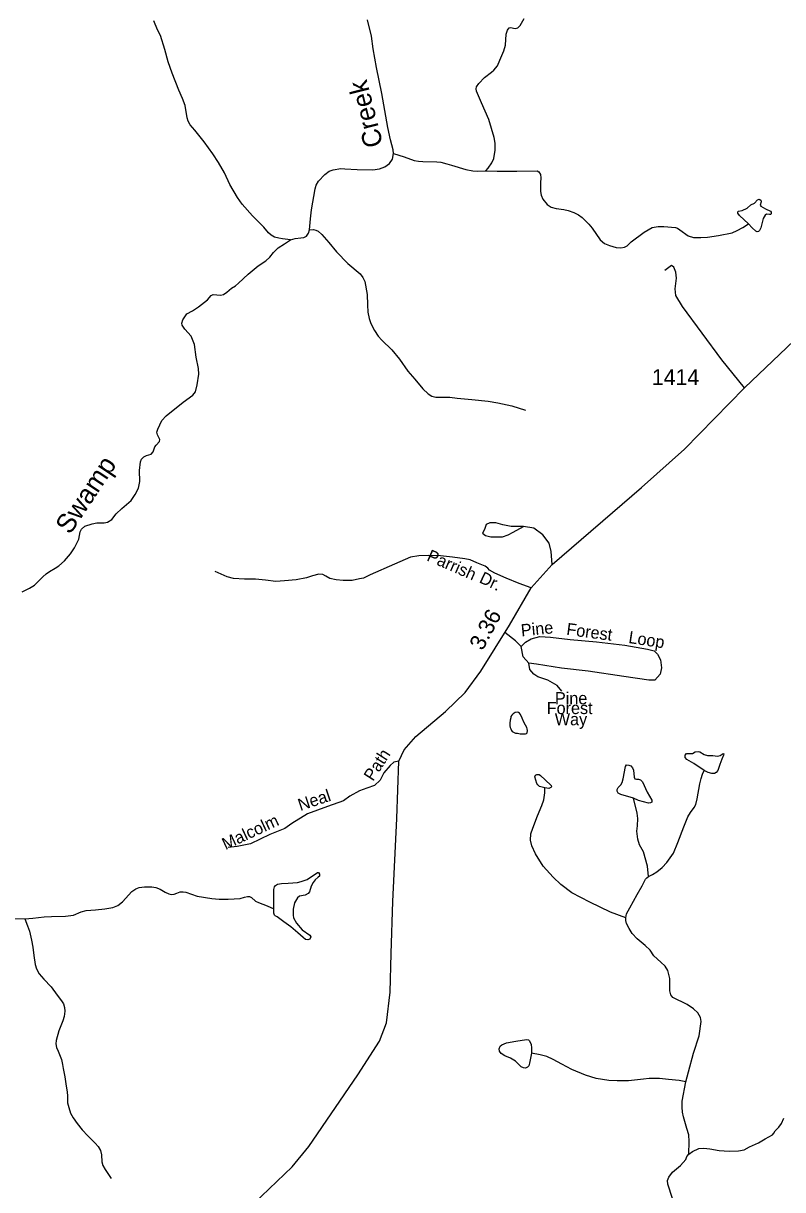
# Model space of a CAD drawing. Extents: x 2126262 to 2293712, y 749403 to 919119.
# Drawn here: x 2211135 to 2217092, y 874135 to 883288 of the extents above; entities that cross this region are included whole.
import ezdxf

# ---------------------------------------------------------------- set-up
doc = ezdxf.new("R2010")
doc.units = 0
for name, color, linetype in [('Exist Hydrographic Creek Single Shore', 7, 'Continuous'), ('Exist Hydrographic Creek Single Shore Label', 7, 'Continuous'), ('Exist Hydrographic Misc Water Feature', 7, 'Continuous'), ('Exist Road Non-System Type 51', 7, 'Continuous'), ('Exist Road Non-System Type 51 Label', 7, 'Continuous'), ('Exist Road Secondary Mileage Hundredths English Label', 7, 'Continuous'), ('Exist Road Secondary Type 51 Attributed', 7, 'Continuous'), ('Exist Road Secondary Type 51 Number Label', 7, 'Continuous')]:
    doc.layers.add(name, color=color, linetype=linetype)

msp = doc.modelspace()

# ---------------------------------------------------------------- linework, layer by layer
at = {"layer": 'Exist Hydrographic Creek Single Shore'}
for points in [[(2214039.8, 882266.5), (2214036.9, 882295.9), (2214015, 882374.8), (2213994.2, 882471.2), (2213947.1, 882736.6), (2213905.5, 882940.3), (2213879.3, 883088.5), (2213866.1, 883188.2), (2213835.5, 883315.2)], [(2213380.8, 881668.1), (2213388.1, 881754.7), (2213396.8, 881824.8), (2213424.2, 881990.1), (2213432.9, 882018.6), (2213450.4, 882049.3), (2213499.7, 882101.2), (2213533.6, 882127.5), (2213565.4, 882138.4), (2213626.7, 882148.3), (2213658.4, 882147.2), (2213754.7, 882141.7), (2213875.7, 882139.5), (2213930.4, 882145), (2213970.9, 882162.5), (2214007, 882187.7), (2214030, 882222.7), (2214039.8, 882266.5)], [(2213232.2, 881590.2), (2213268.1, 881599.1), (2213310.8, 881603.5), (2213336, 881607.8), (2213356.8, 881618.8), (2213372.1, 881640.7), (2213380.8, 881668.1)], [(2211124.9, 878825.4), (2211184, 878854.5), (2211222.3, 878878.5), (2211246.4, 878901.5), (2211286.9, 878944.3), (2211313.2, 878967.3), (2211339.5, 878985.9), (2211384.3, 879011.1), (2211413.9, 879030.8), (2211457.7, 879069.1), (2211505.8, 879125), (2211537.6, 879173.1), (2211569.8, 879239.4), (2211579.7, 879298.5), (2211591.7, 879318.3), (2211618, 879342.3), (2211673.8, 879361), (2211711, 879367.5), (2211769, 879368.6), (2211796.4, 879373), (2211829.2, 879394.9), (2211864.3, 879438.7), (2211908.1, 879480.3), (2211980.3, 879543.3), (2212012, 879589.3), (2212039.4, 879640.8), (2212048.1, 879692.3), (2212046, 879777.7), (2212053.2, 879847.2), (2212063, 879869.1), (2212081.6, 879886.6), (2212102.4, 879896.5), (2212137.5, 879907.5), (2212153.9, 879925), (2212165.9, 879965.5), (2212178, 879977.5), (2212204.2, 880007.1), (2212205.3, 880021.4), (2212198.8, 880037.8), (2212187.8, 880059.7), (2212183.4, 880079.4), (2212190, 880102.4), (2212220.6, 880170.3), (2212255.7, 880208.6), (2212389.2, 880314.3), (2212463.6, 880370.2), (2212484.4, 880397.5), (2212497.6, 880450.1), (2212510.7, 880534.4), (2212510.3, 880579.8), (2212491.6, 880669.6), (2212477.4, 880767), (2212451.2, 880833.9), (2212400.8, 880889.3), (2212380, 880918.8), (2212377.8, 880935.3), (2212385.5, 880961.5), (2212418.3, 881007.5), (2212461, 881032.7), (2212510.3, 881062.3), (2212580.3, 881119.2), (2212609.4, 881152.7), (2212623.6, 881159.2), (2212680.6, 881155.9), (2212704.6, 881160.3), (2212732, 881177.8), (2212769.2, 881210.7), (2212798.8, 881227.1), (2212823.9, 881249), (2212898.4, 881320.2), (2212976.1, 881384.8), (2213037.4, 881423.2), (2213068, 881453.8), (2213096.5, 881488.9), (2213133.7, 881526.7), (2213184, 881558.4), (2213232.2, 881590.2)], [(2216355.8, 874412.9), (2216384.1, 874435.4), (2216435.5, 874457.4), (2216473.8, 874461.7), (2216520.9, 874456.3), (2216593.1, 874443.1), (2216673, 874436.5), (2216745.3, 874439.8), (2216789.1, 874448.6), (2216832.8, 874470.5), (2216901.3, 874501.8), (2216953.8, 874534.7), (2217011.8, 874566.4), (2217022.7, 874577.4), (2217032.6, 874597.1), (2217062.1, 874625.6), (2217084, 874655.1), (2217101.6, 874696.8)], [(2216199.3, 873482.5), (2216218.9, 873557.8), (2216243, 873629), (2216276.9, 873711.5), (2216299.9, 873752.1), (2216305.4, 873772.9), (2216304.3, 873791.5), (2216294.5, 873855), (2216262.7, 873961.2), (2216190.5, 874177.4), (2216189.4, 874207), (2216198.1, 874232.2), (2216227.7, 874272.7), (2216290.1, 874324.2), (2216332.8, 874372.4), (2216340.4, 874394.3), (2216355.8, 874412.9)]]:
    msp.add_lwpolyline(points, dxfattribs=at)
at = {"layer": 'Exist Hydrographic Misc Water Feature'}
for points in [[(2213232.2, 881590.2), (2213167.6, 881596.7), (2213139.2, 881602.2), (2213106.3, 881611), (2213080.1, 881626.3), (2213059.3, 881644.9), (2213021, 881688.7), (2212933.6, 881777.4), (2212852.6, 881868.3), (2212814.3, 881922.4), (2212754.1, 882024.3), (2212712.5, 882114.1), (2212665.5, 882197.3), (2212622.1, 882264.6), (2212554.3, 882358.8), (2212479.8, 882449.7), (2212443.7, 882492.4), (2212427.3, 882519.7), (2212419.6, 882546), (2212404.3, 882643.5), (2212384.6, 882698.7), (2212355.1, 882763.3), (2212302.5, 882896.9), (2212270.8, 882985.6), (2212245.6, 883082), (2212211.7, 883191.8), (2212188.7, 883237.8), (2212159.1, 883306.8)], [(2214763.9, 882129.6), (2214782, 882151.6), (2214811.6, 882193.2), (2214826.9, 882227.1), (2214836.8, 882292.8), (2214836.8, 882348.7), (2214828, 882392.5), (2214787.5, 882534.1), (2214728.4, 882663.3), (2214689, 882756.4), (2214686.8, 882773.9), (2214689, 882790.4), (2214708.7, 882815.5), (2214753.6, 882863.7), (2214807.2, 882904.7), (2214825.8, 882921.1), (2214854.3, 882955.1), (2214872.9, 882998.9), (2214904.6, 883072.3), (2214917.7, 883116.1), (2214922.1, 883202.6), (2214933.1, 883235.4), (2214946.2, 883253), (2214956.1, 883255.1), (2214993.3, 883248.6), (2215014.1, 883253), (2215033.8, 883270.5), (2215064.4, 883325.2)], [(2214039.8, 882266.5), (2214123, 882240.3), (2214201.8, 882212.9), (2214234.7, 882206.3), (2214269.7, 882203), (2214379.7, 882201.9), (2214411.4, 882198.6), (2214456.3, 882184.4), (2214493.5, 882174.5), (2214606.2, 882141.7), (2214662.1, 882129.6), (2214700.4, 882127.5), (2214763.9, 882129.6)], [(2214763.9, 882129.6), (2214851.1, 882127.7), (2215005.4, 882128.8), (2215166.3, 882131), (2215179.5, 882123.3), (2215192.6, 882101.4), (2215194.8, 882076.2), (2215191.5, 882035.7), (2215193.2, 881968.4), (2215198.7, 881939.9), (2215211.8, 881908.1), (2215245.8, 881867.6), (2215276.4, 881844.6), (2215315.8, 881834.8), (2215374.9, 881827.1), (2215410, 881818.3), (2215454.8, 881804.1), (2215489.9, 881785.5), (2215519.4, 881763.6), (2215570.8, 881712.1), (2215597.7, 881681.9), (2215660.1, 881589.9), (2215695.1, 881560.3), (2215733.4, 881543.9), (2215787, 881528.6), (2215822, 881525.3), (2215851.6, 881531.9), (2215871.3, 881541.7), (2215904.1, 881572.4), (2216004.8, 881650.1), (2216067.2, 881686.3), (2216116.5, 881695), (2216159.2, 881695), (2216250.4, 881685.2), (2216267.9, 881679.7), (2216286.6, 881666.6), (2216351.1, 881621.7), (2216391.6, 881608.5), (2216449.6, 881607.4), (2216501.1, 881610.7), (2216589.7, 881622.8), (2216694.8, 881644.7), (2216735.3, 881661.1), (2216780.2, 881685.2), (2216825.1, 881714.7)], [(2213380.8, 881668.1), (2213412.6, 881669.2), (2213430.1, 881665.9), (2213448.7, 881656), (2213476.1, 881629.8), (2213530.8, 881567.3), (2213592.1, 881494), (2213681.5, 881404.6), (2213777.8, 881321.4), (2213799.7, 881294), (2213813.9, 881262.2), (2213833.6, 881160.4), (2213834.7, 881079.9), (2213836.9, 881020.7), (2213847.9, 880972.6), (2213862.1, 880932), (2213890.5, 880878.4), (2213917.6, 880832.9), (2213947.1, 880801.2), (2214024.8, 880726.7), (2214086.1, 880653.3), (2214150.7, 880558.1), (2214206.5, 880494.5), (2214268.5, 880420.5), (2214311.2, 880380), (2214340.7, 880361.4), (2214371.4, 880354.8), (2214414.1, 880353.7), (2214460, 880354.8), (2214479.7, 880354.8), (2214537.7, 880347.1), (2214654.8, 880336.2), (2214782.5, 880321.9), (2214858, 880309.9), (2214966.3, 880286.9), (2215074.7, 880251.9)], [(2215033.3, 877712.8), (2215049.5, 877711), (2215073.3, 877711.2), (2215083.1, 877715.3), (2215087.2, 877719.3), (2215089.3, 877737.2), (2215088.9, 877751.3), (2215085, 877761.2), (2215074.9, 877781.2), (2215062.6, 877805.1), (2215048.5, 877834.9), (2215034.1, 877864.9), (2215028.2, 877874.8), (2215020.2, 877880.8), (2215010.1, 877882.7), (2214994.1, 877878.5), (2214978.1, 877870.4), (2214968.5, 877858.4), (2214960.5, 877848.4), (2214958.5, 877838.3), (2214954.8, 877820.3), (2214952.7, 877796.3), (2214952.9, 877776.3), (2214955, 877762.4), (2214959.3, 877750.4), (2214965.2, 877738.5), (2214971.2, 877730.5), (2214981.2, 877724.5), (2214997.2, 877718.6), (2215011.2, 877716.7), (2215033.3, 877712.8)], [(2216039.7, 876592.5), (2216070.3, 876607.4), (2216105.3, 876630.4), (2216145.8, 876662.2), (2216183, 876702.7), (2216235.6, 876776.1), (2216270.6, 876859.3), (2216316.6, 876983), (2216346.9, 877061.1), (2216368.8, 877096.2), (2216397.2, 877133.4), (2216411.5, 877158.6), (2216421.3, 877201.3), (2216441, 877320.7), (2216452, 877362.3), (2216464, 877396.2), (2216477.1, 877424.7)], [(2215860.7, 876269), (2215742.5, 876313.4), (2215578.3, 876391.2), (2215438.2, 876464.6), (2215352.3, 876528.6), (2215291, 876587.8), (2215214.4, 876674.3), (2215153.1, 876771.8), (2215123.5, 876834.2), (2215112.6, 876878), (2215117, 876927.3), (2215131.2, 876972.2), (2215169.5, 877068.9), (2215202.4, 877148.8), (2215217.7, 877194.8), (2215225.3, 877249.6), (2215225.3, 877289)], [(2216039.7, 876592.5), (2216030.9, 876674), (2216001.3, 876785.7), (2215969.6, 876841.5), (2215955.4, 876886.4), (2215948.8, 876948.9), (2215952.1, 876990.5), (2215955.4, 877049.1), (2215949.9, 877089.6), (2215922.5, 877206.8)], [(2215860.7, 876269), (2215867.8, 876299), (2215891.9, 876347.2), (2215951, 876452.3), (2215990.4, 876519.1), (2216016.7, 876570.6), (2216027.6, 876582.6), (2216039.7, 876592.5)], [(2211146.7, 876260.9), (2211208.6, 876266.3), (2211298.3, 876276.2), (2211355.2, 876279.5), (2211464.7, 876281.7), (2211528.1, 876289.3), (2211589.4, 876315.6), (2211626.7, 876325.5), (2211702.2, 876331), (2211775, 876338.3), (2211836.3, 876348.2), (2211875.7, 876365.7), (2211912.9, 876394.2), (2211987.3, 876475.2), (2212016.9, 876497.1), (2212044.2, 876505.9), (2212084.7, 876511.3), (2212142.7, 876512.4), (2212175.6, 876507), (2212208.4, 876493.8), (2212248.2, 876468.6), (2212277.8, 876456.6), (2212296.4, 876452.2), (2212317.2, 876453.3), (2212338, 876461), (2212366.4, 876471.9), (2212389.4, 876473), (2212409.1, 876468.6), (2212497.8, 876439.1), (2212614.9, 876420.4), (2212671.8, 876413.9), (2212741.9, 876413.9), (2212836, 876420.4), (2212870.5, 876430.3), (2212892.4, 876435.8), (2212908.8, 876434.7), (2212924.1, 876427), (2212956.9, 876399.6), (2212978.8, 876389.8), (2213046.7, 876363.5), (2213100.3, 876338.7)], [(2210212, 876241.6), (2210251, 876239), (2210283.8, 876240.1), (2210301.3, 876241.2), (2210365.9, 876254.3), (2210420.6, 876264.2), (2210454.5, 876265.3), (2210516.9, 876266.3), (2210570.6, 876264.2), (2210627.5, 876257.6), (2210690.3, 876254.3), (2210717.7, 876248.8), (2210739.6, 876235.7), (2210760.3, 876221.4), (2210785.5, 876210.5), (2210821.6, 876208.3), (2210850.1, 876218.2), (2210907, 876247.7), (2210934.4, 876256.5), (2210971.6, 876262), (2211146.7, 876260.9)], [(2211146.7, 876260.9), (2211168.5, 876205.9), (2211182.7, 876163.2), (2211200.2, 876092), (2211209, 876038.3), (2211216.7, 875973.7), (2211227.6, 875903.2), (2211237.4, 875868.2), (2211260.4, 875829.8), (2211295.5, 875788.2), (2211354.6, 875726.9), (2211400.5, 875662.3), (2211435.6, 875616.3), (2211449.8, 875592.2), (2211457.4, 875565.5), (2211459.6, 875537), (2211456.4, 875493.2), (2211445.4, 875459.2), (2211414.8, 875382.6), (2211392.9, 875305.9), (2211390.7, 875278.5), (2211394, 875251.2), (2211408.2, 875221.6), (2211434.5, 875157), (2211442.1, 875116.5), (2211446.5, 875084.7), (2211461.8, 875019.8), (2211471.7, 874946.4), (2211479.3, 874901.5), (2211481.5, 874868.6), (2211482.6, 874817.2), (2211491.4, 874778.8), (2211505.6, 874736.1), (2211526.4, 874697.8), (2211556.5, 874654.5), (2211597, 874605.3), (2211641.9, 874558.2), (2211698.8, 874500.1), (2211722.9, 874472.7), (2211739.3, 874442.1), (2211748, 874409.2), (2211751.3, 874353.4), (2211759, 874323.8), (2211777.6, 874292), (2211823.6, 874223.3)], [(2216332.8, 874980.1), (2216353.8, 875060.7), (2216393.2, 875205.2), (2216437, 875342.7), (2216452.3, 875454.4), (2216446.8, 875486.1), (2216427.1, 875523.4), (2216392.1, 875555.1), (2216342.8, 875588), (2216231.2, 875644.3), (2216215.9, 875662.9), (2216207.1, 875695.8), (2216206, 875791), (2216190.7, 875855.7), (2216171, 875888.5), (2216137.1, 875921.4), (2216081.2, 875970.6), (2216052.8, 876013.4), (2216013.9, 876051), (2215950.5, 876103.6), (2215911, 876145.2), (2215888.1, 876183.5), (2215867.3, 876224.1), (2215862.9, 876248.2), (2215860.7, 876269)], [(2216332.8, 874980.1), (2216279.1, 874992.1), (2216196, 874999.8), (2216125.9, 875007.4), (2216044.9, 875007.4), (2216001.1, 875003.1), (2215881.5, 874989.9), (2215793.9, 874988.8), (2215728.3, 874992.1), (2215629.8, 875006.4), (2215545.5, 875033.7), (2215438.2, 875078.6), (2215358.9, 875118.7), (2215291, 875156), (2215240.7, 875181.1), (2215190.3, 875194.3), (2215122.5, 875206.3)], [(2216355.8, 874412.9), (2216357.9, 874514.1), (2216354.7, 874565.6), (2216341.5, 874615.9), (2216314.2, 874705.7), (2216306.5, 874743), (2216303.2, 874782.4), (2216304.3, 874828.4), (2216332.8, 874980.1)]]:
    msp.add_lwpolyline(points, dxfattribs=at)
for points in [[(2216825.1, 881714.7), (2216753.5, 881781.2), (2216739.2, 881798.7), (2216739.2, 881809.7), (2216745.8, 881814.1), (2216775.4, 881819.6), (2216814.8, 881837.1), (2216843.2, 881864.5), (2216871.7, 881876.5), (2216894.7, 881903.9), (2216906.7, 881907.2), (2216919.8, 881900.6), (2216924.2, 881888.6), (2216916.6, 881861.2), (2216922, 881853.5), (2216958.1, 881831.6), (2216995.4, 881814.1), (2217001.9, 881806.4), (2217003, 881794.4), (2216997.5, 881788.9), (2216987.7, 881787.8), (2216964.7, 881790), (2216954.9, 881783.4), (2216938.4, 881757.1), (2216920.9, 881683.8), (2216911.1, 881661.9), (2216901.2, 881654.2), (2216892.5, 881653.1), (2216881.5, 881657.5), (2216853.1, 881683.8)], [(2216477.1, 877424.7), (2216393.9, 877480.1), (2216341.4, 877510.8), (2216328.3, 877527.2), (2216327.2, 877543.7), (2216337, 877556.8), (2216351.3, 877557.9), (2216385.2, 877557.9), (2216406, 877571), (2216427.9, 877573.2), (2216443.2, 877569.9), (2216477.1, 877549.1), (2216503.4, 877542.6), (2216543.9, 877541.5), (2216580, 877538.2), (2216601.9, 877542.6), (2216626, 877556.8), (2216629.3, 877554.6), (2216628.2, 877545.8), (2216615, 877513), (2216599.7, 877471.4), (2216582.2, 877424.3), (2216571.3, 877409), (2216557, 877401.3), (2216535.1, 877400.2), (2216506.7, 877410)], [(2215922.5, 877206.8), (2215821.8, 877236.3), (2215801.1, 877247.3), (2215794.5, 877262.6), (2215793.4, 877275.8), (2215801.1, 877291.1), (2215822.9, 877311.9), (2215831.7, 877330.5), (2215840.5, 877359), (2215858, 877455.4), (2215867.8, 877468.5), (2215886.4, 877467.4), (2215900.7, 877460.8), (2215912.7, 877446.6), (2215921.4, 877426.9), (2215925.8, 877373.2), (2215933.5, 877360.1), (2215945.5, 877355.7), (2215960.8, 877356.8), (2215977.3, 877350.2), (2215992.6, 877334.9), (2216029.8, 877253.9), (2216064.8, 877191.4), (2216064.8, 877176.1), (2216056.1, 877169.5), (2216038.6, 877167.3), (2215960.8, 877190.3)], [(2215225.3, 877289), (2215183.7, 877298.9), (2215171.7, 877310.9), (2215162.9, 877323), (2215148.7, 877374.4), (2215154.2, 877388.7), (2215164, 877394.1), (2215180.5, 877394.1), (2215192.5, 877386.5), (2215228.6, 877351.4), (2215275.7, 877306.5), (2215279, 877296.7), (2215274.6, 877290.1), (2215257.1, 877283.5)], [(2213100.3, 876338.7), (2213100.3, 876491.7), (2213104.7, 876510.4), (2213112.4, 876522.4), (2213128.8, 876531.2), (2213161.6, 876536.6), (2213213, 876539.9), (2213285.3, 876545.4), (2213314.8, 876553.1), (2213360.8, 876569.5), (2213444, 876625.3), (2213450.6, 876623.2), (2213458.2, 876611.1), (2213458.2, 876595.8), (2213448.4, 876587), (2213423.2, 876566.2), (2213407.9, 876545.4), (2213393.6, 876515.8), (2213380.5, 876473.1), (2213368.5, 876458.9), (2213346.6, 876445.7), (2213301.7, 876438.1), (2213286.4, 876426), (2213262.3, 876386.6), (2213252.4, 876335.1), (2213252.4, 876289.1), (2213255.7, 876267.2), (2213277.6, 876226.7), (2213323.6, 876175.2), (2213382.7, 876131.4), (2213391.5, 876118.3), (2213383.8, 876101.9), (2213366.3, 876095.3), (2213347.7, 876098.6), (2213330.2, 876112.8), (2213289.7, 876150.1), (2213234.9, 876197.1), (2213178, 876237.7), (2213126.6, 876276), (2213111.3, 876283.7), (2213105.8, 876290.2), (2213101.4, 876304.5)], [(2215122.5, 875206.3), (2215106, 875127.5), (2215100.6, 875106.7), (2215090.7, 875095.7), (2215074.3, 875088.1), (2215060.1, 875090.2), (2215041.5, 875100.1), (2214995.5, 875142.8), (2214956.1, 875165.8), (2214913.4, 875184.4), (2214882.8, 875204.1), (2214870.7, 875222.8), (2214868.5, 875239.2), (2214876.2, 875260), (2214889.3, 875272), (2214926.5, 875288.5), (2214998.8, 875300.5), (2215082, 875313.7), (2215097.3, 875311.5), (2215106, 875302.7), (2215119.2, 875275.3), (2215122.5, 875249)]]:
    msp.add_lwpolyline(points, close=True, dxfattribs=at)
at = {"layer": 'Exist Road Non-System Type 51'}
for points in [[(2216792.6, 880427.2), (2216614.1, 880647.9), (2216306.3, 881066), (2216254.9, 881153.3), (2216247.9, 881205), (2216259.1, 881287.3), (2216254.9, 881334.8), (2216238.1, 881373.8), (2216220, 881387.8), (2216167, 881348.7)], [(2215284.9, 879041.2), (2215276.6, 879142.7), (2215259.8, 879209.7), (2215209.6, 879273.9), (2215139.9, 879327), (2215059, 879338.1), (2214962.8, 879338.1), (2214897.3, 879352.1), (2214841.5, 879368.8), (2214794.1, 879367.4), (2214766.2, 879354.9), (2214752.2, 879315.8), (2214736.9, 879286.5), (2214762, 879268.3), (2214803.8, 879258.6), (2214893.1, 879258.6), (2214939.1, 879273.9), (2214978.1, 879296.2), (2215057.6, 879338.1)], [(2215119.4, 878857.5), (2215024.3, 878893.3), (2214922.3, 878933.1), (2214832.7, 878973), (2214792.8, 878997.9), (2214777.9, 879012.8), (2214758, 879027.8), (2214693.3, 879055.2), (2214641, 879077.6), (2214598.7, 879085.1), (2214501.6, 879097.5), (2214407, 879110), (2214314.9, 879112.5), (2214237.7, 879110), (2214173, 879097.5), (2214046.1, 879042.7), (2213856.9, 878960.5), (2213804.6, 878933.1), (2213772.3, 878928.1), (2213715, 878915.7), (2213645.3, 878915.7), (2213588.1, 878920.7), (2213538.3, 878930.6), (2213508.4, 878950.6), (2213483.5, 878963), (2213453.6, 878965.5), (2213403.9, 878953.1), (2213356.6, 878935.6), (2213275.7, 878920.7), (2213183.6, 878913.2), (2213116.4, 878908.2), (2213034.2, 878918.2), (2212957, 878925.7), (2212869.9, 878925.7), (2212782.8, 878930.6), (2212733, 878945.6), (2212640.9, 878985.4)], [(2215040, 878397.6), (2214995.2, 878442.5), (2214912.9, 878508.3)], [(2215040, 878397.6), (2215074.9, 878432.5), (2215119.7, 878457.4), (2215186.9, 878477.3), (2215271.5, 878469.9), (2215425.8, 878452.4), (2215632.4, 878435), (2215854, 878407.6), (2216030.7, 878377.7), (2216083, 878362.8), (2216110.4, 878337.8), (2216132.8, 878293), (2216142.7, 878230.7), (2216130.3, 878180.9), (2216090.4, 878133.6), (2216043.1, 878133.6), (2215846.5, 878161), (2215565.2, 878203.4), (2215356.1, 878228.3), (2215162, 878258.1)], [(2215162, 878258.1), (2215099.7, 878265.6), (2215057.4, 878315.4), (2215040, 878397.6)], [(2215358.6, 878046.4), (2215323.8, 878091.3), (2215249.1, 878133.6), (2215171.9, 878158.5), (2215139.6, 878180.9), (2215109.7, 878218.3), (2215099.7, 878265.6)], [(2214081.6, 877496.8), (2214041.7, 877490.8), (2214012.4, 877462.9), (2213962.2, 877407.1), (2213934.3, 877349.8), (2213889.7, 877306.6), (2213831.1, 877285.6), (2213772.5, 877266.1), (2213696.3, 877222), (2213647.5, 877187.1), (2213520.6, 877142.5), (2213363.4, 877084.4), (2213242.1, 877009), (2213186.3, 876968.6), (2213067.7, 876922.5), (2212916.1, 876848.7), (2212812.9, 876827.8), (2212741.8, 876820.8)]]:
    msp.add_lwpolyline(points, dxfattribs=at)
at = {"layer": 'Exist Road Secondary Type 51 Attributed'}
msp.add_lwpolyline([(2212942.3, 874025.4), (2213244.5, 874315.2), (2213374.1, 874472.6), (2213760.1, 875035.9), (2213929, 875299.4), (2213983.4, 875443.2), (2214014, 875684.1), (2214019.6, 875989.3), (2214033.5, 876396.2), (2214064.1, 877048.3), (2214081.6, 877496.8), (2214123.5, 877586.2), (2214213.8, 877691.4), (2214446.7, 877888.2), (2214602.4, 878036.8), (2214725.1, 878204.3), (2214948.1, 878565.2), (2215119.4, 878857.5), (2215284.9, 879041.2), (2215983.3, 879644.9), (2216321.8, 879945.7), (2216792.6, 880427.2), (2217457.2, 881060)], dxfattribs=at)

# ---------------------------------------------------------------- texts
at = {"layer": 'Exist Hydrographic Creek Single Shore Label'}
for s, rotation, p in [('Creek', 104.13652, (2213958.8, 882334.2)), ('Swamp', 56.40276, (2211501.4, 879269.9))]:
    msp.add_text(s, height=150, rotation=rotation, dxfattribs=at).set_placement(p)
at = {"layer": 'Exist Road Non-System Type 51 Label'}
for s, rotation, p in [('Parrish', 336.38127, (2214293.2, 879075.1)), ('Dr.', 334.25164, (2214704.5, 878903.9)), ('Pine', 5.6011, (2215043, 878476.8)), ('Forest', 352.48403, (2215391.5, 878489.3)), ('Loop', 351.30194, (2215878.2, 878425.8)), ('Path', 57.26644, (2213878.5, 877334.5)), ('Neal', 18.51197, (2213308.1, 877106.3)), ('Malcolm', 25.02819, (2212721.1, 876799))]:
    msp.add_text(s, height=95, rotation=rotation, dxfattribs=at).set_placement(p)
for s, p in [('Pine', (2215305.5, 877944.4)), ('Forest', (2215240.9, 877867.4)), ('Way', (2215304.3, 877779.4))]:
    msp.add_text(s, height=95, dxfattribs=at).set_placement(p)
at = {"layer": 'Exist Road Secondary Mileage Hundredths English Label'}
msp.add_text('3.36', height=125, rotation=62.1236, dxfattribs=at).set_placement((2214738.1, 878359.2))
at = {"layer": 'Exist Road Secondary Type 51 Number Label'}
msp.add_text('1414', height=125, dxfattribs=at).set_placement((2216065.6, 880448.9))

doc.saveas('drawing.dxf')
